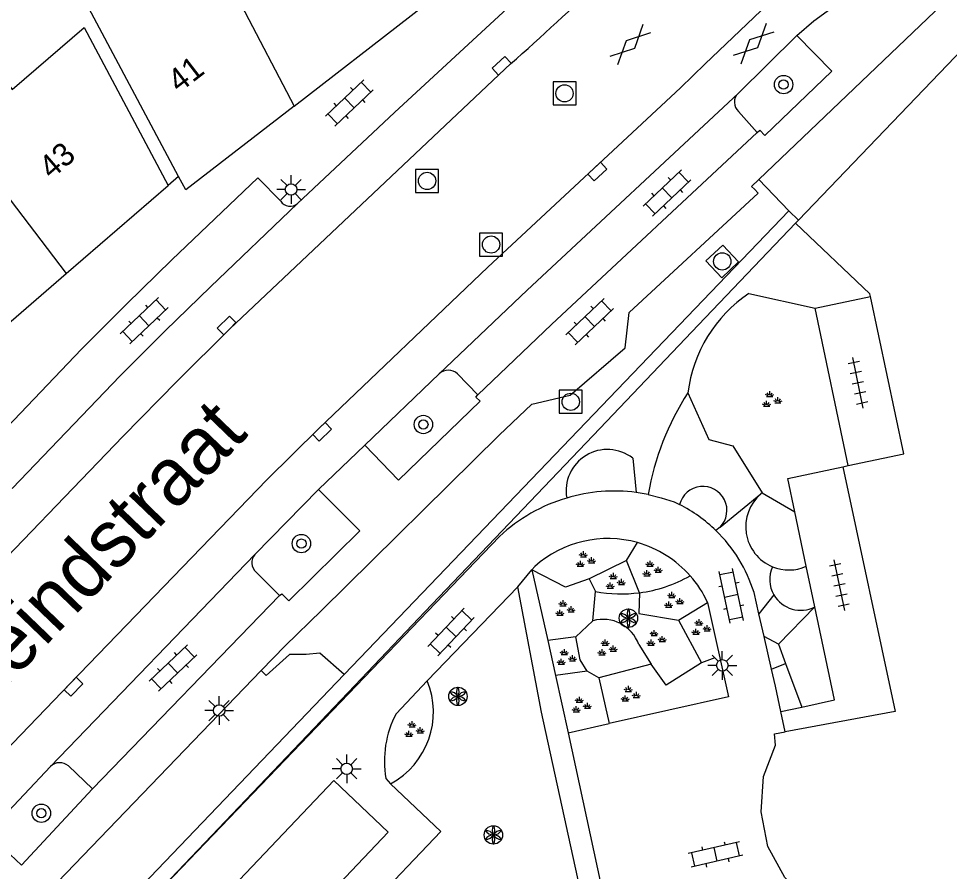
# Model space of a CAD drawing. Extents: x 132998 to 136004, y 396998 to 398512.
# Drawn here: x 133114.72 to 133155.18, y 397679.05 to 397716.12 of the extents above; entities that cross this region are included whole.
import ezdxf

# ---------------------------------------------------------------- set-up
doc = ezdxf.new("R2010")
doc.units = 0
for name, color, linetype in [('gg-afsc-hekwerk', 7, 'Continuous'), ('gg-anno-huisnummerreeks BGT', 7, 'Continuous'), ('gg-anno-openbare ruimte label', 7, 'Continuous'), ('gg-bbg-hoofdgebouw', 7, 'Continuous'), ('gg-bbg-tussenscheiding', 7, 'Continuous'), ('gg-knt-verharding', 7, 'Continuous'), ('gt-grn-groengrens', 7, 'Continuous'), ('gt-grn-groenlijn', 7, 'Continuous'), ('gt-symb-boom', 7, 'Continuous'), ('gt-symb-gesloten verharding', 7, 'Continuous'), ('gt-symb-groenvak', 7, 'Continuous'), ('gt-symb-klinker verharding', 7, 'Continuous'), ('gt-symb-kolk', 7, 'Continuous'), ('gt-symb-lichtmast', 7, 'Continuous'), ('gt-symb-rioolschacht', 7, 'Continuous'), ('gt-symb-solitaire heester', 7, 'Continuous'), ('gt-symb-tegel verharding', 7, 'Continuous')]:
    doc.layers.add(name, color=color, linetype=linetype)

# ---------------------------------------------------------------- blocks, each defined once
blk = doc.blocks.new('gt0-RS')
at = {"layer": 'gt-symb-rioolschacht'}
blk.add_lwpolyline([(-0.5, -0.5), (0.5, -0.5), (0.5, 0.5), (-0.5, 0.5)], close=True, dxfattribs=at)
blk.add_circle((0, 0), 0.375, dxfattribs=at)
blk = doc.blocks.new('gt0-KOLK')
at = {"layer": 'gt-symb-kolk'}
blk.add_lwpolyline([(0, 0), (0.375, 0), (0.375, 0.4), (-0.375, 0.4), (-0.375, 0), (0, 0)], dxfattribs=at)
blk = doc.blocks.new('gt0-GESVH1')
at = {"layer": 'gt-symb-gesloten verharding'}
for p, q in [((-0.992, -0.261), (0.008, 0.239)), ((0.008, -0.261), (-0.992, 0.239)), ((0.008, 0.239), (1.008, -0.261)), ((1.008, 0.239), (0.008, -0.261))]:
    blk.add_line(p, q, dxfattribs=at)
blk = doc.blocks.new('gt0-BOOM')
at = {"layer": 'gt-symb-boom'}
for radius in [0.4, 0.2]:
    blk.add_circle((0, 0), radius, dxfattribs=at)
blk = doc.blocks.new('gt0-KL1')
at = {"layer": 'gt-symb-klinker verharding'}
for p, q in [((-0.5, 0.3), (-0.5, 0.45)), ((0.5, 0.3), (0.5, 0.45)), ((-1.15, 0.3), (1.15, 0.3)), ((-1, -0.3), (-1, 0.3)), ((0, -0.3), (0, 0.3)), ((1, -0.3), (1, 0.3)), ((-1.15, -0.3), (1.15, -0.3)), ((-0.5, -0.45), (-0.5, -0.3)), ((0.5, -0.45), (0.5, -0.3))]:
    blk.add_line(p, q, dxfattribs=at)
blk = doc.blocks.new('gt0-GRVAK')
at = {"layer": 'gt-symb-groenvak'}
for p, q in [((-0.11, 0.189), (-0.228, 0.24)), ((-0.182, 0.153), (0.088, 0.153)), ((-0.091, 0.211), (-0.156, 0.322)), ((-0.047, 0.214), (-0.047, 0.393)), ((-0.004, 0.211), (0.061, 0.322)), ((0.015, 0.189), (0.133, 0.24)), ((0.262, -0.052), (0.197, 0.059)), ((0.305, -0.049), (0.305, 0.13)), ((0.349, -0.052), (0.414, 0.059)), ((-0.245, -0.228), (-0.363, -0.177)), ((-0.318, -0.264), (-0.047, -0.264)), ((-0.226, -0.206), (-0.291, -0.095)), ((-0.183, -0.203), (-0.183, -0.024)), ((-0.139, -0.206), (-0.074, -0.095)), ((-0.12, -0.228), (-0.002, -0.177)), ((0.243, -0.074), (0.125, -0.023)), ((0.17, -0.11), (0.441, -0.11)), ((0.368, -0.074), (0.486, -0.023))]:
    blk.add_line(p, q, dxfattribs=at)
blk = doc.blocks.new('gt0-SH')
at = {"layer": 'gt-symb-solitaire heester'}
blk.add_circle((0, 0), 0.4, dxfattribs=at)
for centre, start, end in [((-0.346, 0.2), 270, 30), ((-0.346, -0.2), 330, 90), ((0, 0.4), 210, 330), ((0.346, 0.2), 150, 270), ((0.346, -0.2), 90, 210), ((0, -0.4), 30, 150)]:
    blk.add_arc(centre, 0.4, start, end, dxfattribs=at)
blk = doc.blocks.new('gt0-LMAST')
at = {"layer": 'gt-symb-lichtmast'}
for p, q in [((-0.182, 0.173), (-0.447, 0.438)), ((-0.005, 0.246), (-0.005, 0.621)), ((0.172, 0.173), (0.437, 0.438)), ((-0.255, -0.004), (-0.63, -0.004)), ((-0.182, -0.181), (-0.447, -0.446)), ((-0.005, -0.254), (-0.005, -0.629)), ((0.437, -0.446), (0.172, -0.181)), ((0.245, -0.004), (0.62, -0.004))]:
    blk.add_line(p, q, dxfattribs=at)
blk.add_circle((-0.005, -0.004), 0.25, dxfattribs=at)
blk = doc.blocks.new('gt0-TEG1')
at = {"layer": 'gt-symb-tegel verharding'}
for p, q in [((-1.125, 0), (1.125, 0)), ((-0.9, -0.25), (-0.9, 0.25)), ((-0.45, -0.25), (-0.45, 0.25)), ((0, -0.25), (0, 0.25)), ((0.45, -0.25), (0.45, 0.25)), ((0.9, -0.25), (0.9, 0.25))]:
    blk.add_line(p, q, dxfattribs=at)

msp = doc.modelspace()

# ---------------------------------------------------------------- linework, layer by layer
at = {"layer": 'gg-afsc-hekwerk'}
for p, q in [((133148.49, 397707.23), (133144.266, 397702.8)), ((133144.266, 397702.8), (133139.984, 397698.308)), ((133139.984, 397698.308), (133132.391, 397690.343)), ((133132.391, 397690.343), (133129.876, 397687.705)), ((133129.876, 397687.705), (133129.325, 397687.127)), ((133129.325, 397687.127), (133118.625, 397675.903))]:
    msp.add_line(p, q, dxfattribs=at)
at = {"layer": 'gg-bbg-hoofdgebouw'}
for p, q in [((133148.614, 397707.359), (133160.57, 397719.82)), ((133121.668, 397709.256), (133116.43, 397719.1)), ((133116.788, 397705.04), (133121.21, 397708.86)), ((133148.49, 397707.23), (133148.614, 397707.359)), ((133150.55, 397696.64), (133150.781, 397696.689))]:
    msp.add_line(p, q, dxfattribs=at)
for points in [[(133126.7, 397712.31), (133141.95, 397724.15), (133139.97, 397728.03), (133131.92, 397725.632)], [(133111.5, 397717.8), (133113.23, 397714.7), (133114.43, 397713.03), (133117.56, 397715.73), (133121.21, 397708.86)], [(133126.7, 397712.31), (133121.98, 397708.67), (133121.668, 397709.256)], [(133151.744, 397704.045), (133151.72, 397704.16), (133148.49, 397707.23)], [(133111.84, 397701.33), (133112.1, 397700.99), (133116.788, 397705.04)], [(133150.781, 397696.689), (133153.2, 397697.2), (133151.744, 397704.045)], [(133150.55, 397696.64), (133152.82, 397686), (133148.045, 397685.118)], [(133149.37, 397663.02), (133152.04, 397663.57), (133149.02, 397677.79), (133148.02, 397678.79), (133147.28, 397680.13), (133146.99, 397681.64), (133147.1, 397683.18), (133147.62, 397684.53), (133147.57, 397685.03), (133148.045, 397685.118)]]:
    msp.add_lwpolyline(points, dxfattribs=at)
at = {"layer": 'gg-bbg-tussenscheiding'}
for p, q in [((133124.389, 397716.719), (133126.7, 397712.31)), ((133111.83, 397711.53), (133116.788, 397705.04))]:
    msp.add_line(p, q, dxfattribs=at)
at = {"layer": 'gg-knt-verharding'}
for p, q in [((133158.995, 397720.687), (133146.891, 397709.127)), ((133145.992, 397712.867), (133148.544, 397715.379)), ((133146.825, 397711.172), (133146.015, 397712.084)), ((133121.668, 397709.256), (133121.21, 397708.86)), ((133149.339, 397703.538), (133151.744, 397704.045)), ((133150.781, 397696.689), (133149.339, 397703.538)), ((133129.769, 397697.581), (133132.999, 397700.682)), ((133134.679, 397699.761), (133133.796, 397700.674)), ((133127.754, 397695.652), (133129.769, 397697.581)), ((133127.754, 397695.652), (133124.99, 397692.829)), ((133142.085, 397695.434), (133141.563, 397695.521)), ((133148.959, 397692.31), (133148.457, 397694.686)), ((133135.626, 397693.61), (133118.625, 397675.903)), ((133116.099, 397683.609), (133124.99, 397692.829)), ((133137.033, 397692.16), (133137.155, 397692.309)), ((133149.331, 397690.551), (133148.959, 397692.31)), ((133126.05, 397691.042), (133125.039, 397692.057)), ((133136.425, 397691.415), (133137.033, 397692.16)), ((133136.425, 397691.415), (133132.482, 397687.338)), ((133146.899, 397690.242), (133146.686, 397691.17)), ((133117.933, 397682.645), (133126.05, 397691.042)), ((133147.123, 397689.267), (133146.899, 397690.242)), ((133147.452, 397687.834), (133147.123, 397689.267)), ((133147.622, 397687.096), (133147.452, 397687.834)), ((133132.482, 397687.338), (133131.122, 397685.905)), ((133147.857, 397685.995), (133147.622, 397687.096)), ((133147.857, 397685.995), (133148.759, 397686.194)), ((133148.045, 397685.118), (133147.857, 397685.995)), ((133138.611, 397685.079), (133140.389, 397685.476)), ((133113.355, 397680.718), (133116.099, 397683.609)), ((133116.877, 397683.635), (133117.933, 397682.645)), ((133130.677, 397683.089), (133130.889, 397682.856))]:
    msp.add_line(p, q, dxfattribs=at)
for points in [[(133126.841, 397708.074), (133131.058, 397712.043), (133137.292, 397717.797), (133140.874, 397721.305), (133142.268, 397722.753), (133146.249, 397727.565), (133148.211, 397730.151), (133148.758, 397731.01), (133148.954, 397731.349)], [(133148.544, 397715.379), (133149.285, 397716.019), (133151.082, 397717.342), (133156.16, 397721.02)], [(133147.895, 397717.333), (133144.558, 397714.15), (133143.494, 397713.105), (133135.115, 397705.312), (133127.77, 397698.303), (133125.502, 397696.071), (133116.952, 397687.216), (133104.84, 397674.626), (133095.378, 397665.038)], [(133146.825, 397711.172), (133146.935, 397711.265), (133147.153, 397711.042), (133150.07, 397713.83), (133148.544, 397715.379)], [(133135.852, 397713.923), (133123.899, 397702.64), (133121.603, 397700.362), (133119.251, 397697.958), (133112.383, 397690.821), (133100.277, 397678.2), (133091.132, 397668.907), (133085.051, 397662.97), (133081.407, 397659.619), (133078.435, 397656.976), (133073.95, 397653.206), (133066.393, 397647.168), (133062.046, 397643.883)], [(133132.999, 397700.682), (133136.822, 397704.312), (133145.992, 397712.867)], [(133134.679, 397699.761), (133137.876, 397702.825), (133146.825, 397711.172)], [(133113.304, 397697.414), (133117.449, 397701.756), (133119.4, 397703.706), (133121.378, 397705.631), (133125.119, 397709.2), (133126.11, 397708.176)], [(133146.891, 397709.127), (133146.569, 397708.82), (133146.71, 397708.703), (133146.869, 397708.532), (133141.264, 397703.346)], [(133114.44, 397695.691), (133119.133, 397700.589), (133121.084, 397702.539), (133123.062, 397704.464), (133126.841, 397708.074)], [(133137.022, 397699.363), (133138.693, 397699.746), (133141.078, 397701.804), (133141.264, 397703.346)], [(133129.769, 397697.581), (133131.237, 397696.06), (133134.777, 397699.494), (133134.594, 397699.662), (133134.679, 397699.761)], [(133137.022, 397699.363), (133135.603, 397698.013), (133127.879, 397690.386), (133126.296, 397688.859), (133125.255, 397687.776)], [(133148.457, 397694.686), (133148.151, 397696.131), (133150.55, 397696.64)], [(133126.05, 397691.042), (133126.151, 397691.112), (133126.46, 397690.806), (133129.553, 397693.85), (133127.754, 397695.652)], [(133142.085, 397695.434), (133142.656, 397695.293), (133143.213, 397695.107), (133143.448, 397694.994)], [(133144.667, 397690.742), (133145.583, 397686.635), (133140.389, 397685.476)], [(133148.759, 397686.194), (133150.186, 397686.51), (133149.331, 397690.551)], [(133118.096, 397676.374), (133116.047, 397678.199), (133125.255, 397687.776)], [(133138.611, 397685.079), (133140.514, 397676.204), (133139.621, 397676.029)], [(133128.414, 397683.004), (133120.2, 397674.35), (133122.532, 397672.068)], [(133122.532, 397672.068), (133130.775, 397680.756), (133128.414, 397683.004)], [(133113.355, 397680.718), (133114.836, 397679.318), (133117.933, 397682.645)], [(133130.889, 397682.856), (133133.069, 397680.783), (133123.55, 397670.792), (133126.066, 397668.426), (133129.012, 397666.519)]]:
    msp.add_lwpolyline(points, dxfattribs=at)
for centre, radius, start, end in [((133057.387, 397803.064), 118.756, 311.35543, 316.56514), ((133146.361, 397712.486), 0.531, 134.1058, 229.2592), ((133126.523, 397708.462), 0.502, 214.7668, 309.3462), ((133133.393, 397700.258), 0.579, 45.9158, 132.934), ((133140.62, 397688.282), 7.3, 82.5815, 106.5407), ((133140.619, 397688.272), 7.309, 106.5108, 133.0889), ((133140.526, 397689.235), 6.458, 45.8047, 63.0994), ((133140.539, 397689.246), 6.441, 17.3816, 45.8192), ((133140.33, 397688.74), 4.777, 74.3025, 131.6605), ((133140.33, 397688.741), 4.776, 41.3708, 74.2908), ((133125.378, 397692.466), 0.531, 136.9263, 230.3373), ((133140.352, 397688.755), 4.751, 24.7305, 41.4286), ((133135.124, 397683.829), 4.508, 152.5854, 189.4547), ((133116.502, 397683.204), 0.571, 48.974, 134.8541)]:
    msp.add_arc(centre, radius, start, end, dxfattribs=at)
at = {"layer": 'gt-grn-groengrens'}
for p, q in [((133148.201, 397707.755), (133146.891, 397709.127)), ((133148.201, 397707.755), (133128.872, 397687.607)), ((133148.201, 397707.755), (133148.614, 397707.359)), ((133146.464, 397704.171), (133149.339, 397703.538)), ((133141.413, 397697.011), (133141.563, 397695.521)), ((133145.209, 397694.013), (133146.986, 397695.463)), ((133147.045, 397695.511), (133146.986, 397695.463)), ((133147.045, 397695.511), (133148.457, 397694.686)), ((133145.209, 397694.013), (133145.028, 397693.865)), ((133141.147, 397692.564), (133141.623, 397693.339)), ((133141.147, 397692.564), (133139.512, 397691.769)), ((133141.703, 397691.163), (133141.147, 397692.564)), ((133137.033, 397692.16), (133137.718, 397689.087)), ((133139.512, 397691.769), (133139.791, 397691.213)), ((133139.682, 397689.947), (133139.791, 397691.213)), ((133143.408, 397689.975), (133144.667, 397690.742)), ((133147.551, 397691.066), (133146.899, 397690.242)), ((133149.331, 397690.551), (133147.751, 397688.932)), ((133138.936, 397689.248), (133139.682, 397689.947)), ((133143.408, 397689.975), (133144.403, 397688.121)), ((133138.936, 397689.248), (133137.718, 397689.087)), ((133137.718, 397689.087), (133138.057, 397687.565)), ((133147.751, 397688.932), (133147.123, 397689.267)), ((133141.675, 397688.915), (133142.211, 397688.062)), ((133147.751, 397688.932), (133148.061, 397688.09)), ((133142.211, 397688.062), (133139.941, 397687.467)), ((133147.452, 397687.834), (133148.061, 397688.09)), ((133148.061, 397688.09), (133148.759, 397686.194)), ((133128.872, 397687.607), (133118.096, 397676.374)), ((133139.43, 397687.749), (133138.057, 397687.565)), ((133138.057, 397687.565), (133138.611, 397685.079)), ((133139.941, 397687.467), (133139.43, 397687.749)), ((133139.941, 397687.467), (133140.389, 397685.476))]:
    msp.add_line(p, q, dxfattribs=at)
for points in [[(133143.813, 397699.852), (133144.721, 397697.818), (133145.766, 397697.546), (133147.045, 397695.511)], [(133139.512, 397691.769), (133138.49, 397691.399), (133137.033, 397692.16)], [(133139.621, 397676.029), (133137.452, 397685.971), (133136.425, 397691.415)], [(133141.703, 397691.163), (133141.673, 397690.253), (133143.408, 397689.975)], [(133139.43, 397687.749), (133139.121, 397688.248), (133138.936, 397689.248)], [(133128.872, 397687.607), (133127.804, 397688.535), (133127.211, 397688.477), (133126.493, 397688.479), (133125.47, 397687.569), (133125.255, 397687.776)], [(133144.403, 397688.121), (133142.87, 397687.14), (133142.211, 397688.062)]]:
    msp.add_lwpolyline(points, dxfattribs=at)
for centre, radius, start, end in [((133149.87, 397699.107), 6.103, 123.9278, 172.9891), ((133153.886, 397693.365), 11.981, 147.2195, 170.0569), ((133140.311, 397695.592), 1.797, 52.1783, 189.9955), ((133144.462, 397694.743), 1.045, 315.6488, 166.1094), ((133148.204, 397694.031), 1.88, 130.3893, 247.5077), ((133148.203, 397694.038), 1.886, 247.613, 293.6308), ((133148.718, 397691.744), 1.35, 155.9716, 210.1813), ((133140.914, 397697.23), 6.118, 277.4107, 299.3659), ((133140.905, 397697.243), 6.132, 259.5304, 277.4737), ((133148.712, 397691.745), 1.345, 210.3119, 297.4151), ((133140.12, 397688.352), 1.654, 19.8948, 105.3539), ((133129.183, 397685.987), 3.565, 298.5922, 22.2751)]:
    msp.add_arc(centre, radius, start, end, dxfattribs=at)
at = {"layer": 'gt-grn-groenlijn'}
msp.add_line((133144.985, 397688.337), (133144.403, 397688.121), dxfattribs=at)

# ---------------------------------------------------------------- block references
at = {"layer": 'gt-symb-boom'}
for p in [(133147.969, 397713.251), (133132.313, 397698.474), (133127.01, 397693.299), (133115.703, 397681.579)]:
    msp.add_blockref('gt0-BOOM', p, dxfattribs=at)
at = {"layer": 'gt-symb-gesloten verharding', "rotation": 44.027604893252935}
for p in [(133141.298, 397714.995), (133146.657, 397715.034)]:
    msp.add_blockref('gt0-GESVH1', p, dxfattribs=at)
at = {"layer": 'gt-symb-groenvak'}
for p in [(133147.417, 397699.533), (133139.318, 397692.575), (133142.215, 397692.162), (133140.618, 397691.63), (133143.16, 397690.802), (133138.431, 397690.447), (133144.343, 397689.619), (133142.392, 397689.147), (133140.264, 397688.733), (133138.49, 397688.319), (133141.269, 397686.723), (133139.14, 397686.25), (133131.869, 397685.186)]:
    msp.add_blockref('gt0-GRVAK', p, dxfattribs=at)
at = {"layer": 'gt-symb-klinker verharding'}
for p, rotation in [((133129.094, 397712.453), -136.45841765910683), ((133142.902, 397708.541), -136.45841765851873), ((133120.176, 397702.987), -136.45841765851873), ((133139.538, 397702.948), -136.45841765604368), ((133145.701, 397691.023), 101.95064726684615), ((133133.516, 397689.456), 46.49997134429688), ((133121.428, 397687.888), -136.45841765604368), ((133145.005, 397679.791), -167.0611893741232)]:
    msp.add_blockref('gt0-KL1', p, dxfattribs=dict(at, rotation=rotation))
at = {"layer": 'gt-symb-kolk'}
for p, rotation in [((133135.852, 397713.923), 43.35071171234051), ((133139.742, 397709.618), -137.10039873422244), ((133123.899, 397702.64), 44.77745999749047), ((133127.77, 397698.303), -136.3409751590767), ((133116.952, 397687.216), -133.99571469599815)]:
    msp.add_blockref('gt0-KOLK', p, dxfattribs=dict(at, rotation=rotation))
at = {"layer": 'gt-symb-lichtmast'}
for p in [(133126.565, 397708.692), (133145.313, 397688.008), (133123.438, 397686.045), (133128.983, 397683.514)]:
    msp.add_blockref('gt0-LMAST', p, dxfattribs=at)
at = {"layer": 'gt-symb-rioolschacht'}
for p in [(133138.448, 397712.868), (133132.474, 397709.062), (133135.256, 397706.297), (133138.719, 397699.461)]:
    msp.add_blockref('gt0-RS', p, dxfattribs=at)
at = {"layer": 'gt-symb-rioolschacht', "rotation": 133.2079505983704}
msp.add_blockref('gt0-RS', (133145.304, 397705.563), dxfattribs=at)
at = {"layer": 'gt-symb-solitaire heester'}
for p in [(133141.226, 397690.056), (133133.812, 397686.658), (133135.357, 397680.634)]:
    msp.add_blockref('gt0-SH', p, dxfattribs=at)
at = {"layer": 'gt-symb-tegel verharding', "rotation": 101.77062600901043}
for p in [(133151.204, 397700.283), (133150.399, 397691.492)]:
    msp.add_blockref('gt0-TEG1', p, dxfattribs=at)

# ---------------------------------------------------------------- texts
at = {"layer": 'gg-anno-huisnummerreeks BGT'}
for s, rotation, p in [('41', 37.6, (133121.686, 397712.864)), ('43', 40.8, (133116.137, 397709.103))]:
    msp.add_text(s, height=1, rotation=rotation, dxfattribs=at).set_placement(p)
at = {"layer": 'gg-anno-openbare ruimte label'}
msp.add_text('Kwaadeindstraat', height=2.5, rotation=46.1, dxfattribs=at).set_placement((133107.466, 397680.083))

doc.saveas('drawing.dxf')
